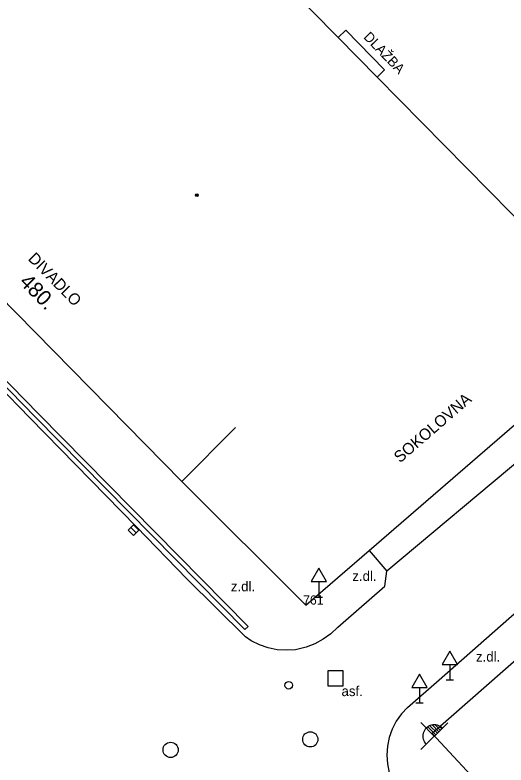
# Model space of a CAD drawing. Extents: x -538441 to -536770, y -1181008 to -1179809.
# Drawn here: x -537693.52 to -537661.25, y -1180793.45 to -1180744.21 of the extents above; entities that cross this region are included whole.
import ezdxf

# ---------------------------------------------------------------- set-up
doc = ezdxf.new("R2010")
doc.units = 0
for name, color, linetype in [('Vrstva 10', 7, 'Continuous'), ('Vrstva 11', 7, 'Continuous'), ('Vrstva 23', 7, 'Continuous'), ('Vrstva 26', 7, 'Continuous'), ('Vrstva 27', 7, 'Continuous'), ('Vrstva 28', 7, 'Continuous'), ('Vrstva 34', 7, 'Continuous'), ('Vrstva 37', 7, 'Continuous'), ('Vrstva 39', 7, 'Continuous'), ('Vrstva 40', 7, 'Continuous'), ('Vrstva 41', 7, 'Continuous'), ('Vrstva 47', 7, 'Continuous'), ('Vrstva 5', 7, 'Continuous'), ('Vrstva 7', 7, 'Continuous')]:
    doc.layers.add(name, color=color, linetype=linetype)

msp = doc.modelspace()

# ---------------------------------------------------------------- linework, layer by layer
at = {"layer": 'Vrstva 10'}
for p, q in [((-537647.26, -1180762.45), (-537669.074, -1180780.72)), ((-537692.55, -1180770.655), (-537699.57, -1180763.49)), ((-537685.53, -1180777.82), (-537692.55, -1180770.655)), ((-537665.644, -1180787.86), (-537660.517, -1180783.363)), ((-537667.726, -1180789.67), (-537665.644, -1180787.86))]:
    msp.add_line(p, q, dxfattribs=at)
for points in [[(-537678.373, -1180785.049), (-537682.23, -1180781.23), (-537685.53, -1180777.82)], [(-537672.31, -1180784.411), (-537671.954, -1180784.093), (-537669.214, -1180781.718), (-537669.074, -1180780.72)], [(-537672.31, -1180784.411), (-537672.762, -1180784.837), (-537673.265, -1180785.201), (-537673.811, -1180785.497), (-537674.391, -1180785.721), (-537674.994, -1180785.869), (-537675.092, -1180785.885)], [(-537675.092, -1180785.885), (-537675.694, -1180785.924), (-537676.296, -1180785.884), (-537676.887, -1180785.764), (-537677.457, -1180785.567), (-537677.996, -1180785.296), (-537678.373, -1180785.049)], [(-537667.726, -1180789.67), (-537668.125, -1180790.097), (-537668.463, -1180790.575), (-537668.732, -1180791.095), (-537668.928, -1180791.646), (-537669.047, -1180792.219), (-537669.087, -1180792.803), (-537669.047, -1180793.386), (-537668.927, -1180793.959), (-537668.731, -1180794.51), (-537668.61, -1180794.765)]]:
    msp.add_lwpolyline(points, dxfattribs=at)
at = {"layer": 'Vrstva 11'}
for p, q in [((-537672.279, -1180745.7), (-537671.78, -1180745.21)), ((-537671.78, -1180745.21), (-537669.23, -1180747.81)), ((-537669.23, -1180747.81), (-537669.722, -1180748.293)), ((-537707.195, -1180754.912), (-537691.947, -1180770.412)), ((-537691.947, -1180770.412), (-537678.204, -1180784.354)), ((-537670.242, -1180779.368), (-537669.074, -1180780.72))]:
    msp.add_line(p, q, dxfattribs=at)
at = {"layer": 'Vrstva 26'}
msp.add_lwpolyline([(-537672.949, -1180788.26), (-537671.95, -1180788.259), (-537671.951, -1180787.26), (-537672.95, -1180787.261)], close=True, dxfattribs=at)
at = {"layer": 'Vrstva 27'}
msp.add_line((-537685.909, -1180777.855), (-537685.559, -1180778.211), dxfattribs=at)
msp.add_lwpolyline([(-537686.088, -1180778.03), (-537685.737, -1180778.387), (-537685.38, -1180778.036), (-537685.731, -1180777.679)], close=True, dxfattribs=at)
for centre in [(-537674.11, -1180791.77), (-537683.29, -1180792.46)]:
    msp.add_circle(centre, 0.5, dxfattribs=at)
at = {"layer": 'Vrstva 28'}
msp.add_circle((-537675.53, -1180788.22), 0.25, dxfattribs=at)
at = {"layer": 'Vrstva 34'}
for p, q in [((-537673.55, -1180781.406), (-537673.55, -1180782.424)), ((-537673.8, -1180782.424), (-537673.3, -1180782.424)), ((-537664.941, -1180786.846), (-537664.941, -1180787.864)), ((-537665.191, -1180787.864), (-537664.691, -1180787.864)), ((-537666.934, -1180788.36), (-537666.934, -1180789.378)), ((-537667.184, -1180789.378), (-537666.684, -1180789.378))]:
    msp.add_line(p, q, dxfattribs=at)
for points in [[(-537674.05, -1180781.406), (-537673.05, -1180781.406), (-537673.55, -1180780.54)], [(-537665.441, -1180786.846), (-537664.441, -1180786.846), (-537664.941, -1180785.98)], [(-537667.434, -1180788.36), (-537666.434, -1180788.36), (-537666.934, -1180787.494)]]:
    msp.add_lwpolyline(points, close=True, dxfattribs=at)
at = {"layer": 'Vrstva 37'}
for p, q in [((-537666.853, -1180792.445), (-537665.067, -1180790.695)), ((-537665.96, -1180791.57), (-537666.841, -1180790.672)), ((-537665.86, -1180791.472), (-537666.382, -1180790.94)), ((-537665.76, -1180791.374), (-537666.253, -1180790.871)), ((-537665.66, -1180791.276), (-537666.101, -1180790.826)), ((-537665.56, -1180791.178), (-537665.915, -1180790.816)), ((-537665.46, -1180791.08), (-537665.655, -1180790.881))]:
    msp.add_line(p, q, dxfattribs=at)
msp.add_arc((-537665.966, -1180791.564), 0.75, 43.8065, 225.0525, dxfattribs=at)
at = {"layer": 'Vrstva 39'}
for radius in [0.09, 0.0398]:
    msp.add_circle((-537681.564, -1180756.034), radius, dxfattribs=at)
at = {"layer": 'Vrstva 5'}
for p, q in [((-537679.031, -1180771.288), (-537682.56, -1180774.83)), ((-537682.56, -1180774.83), (-537674.4, -1180782.96))]:
    msp.add_line(p, q, dxfattribs=at)
for points in [[(-537672.279, -1180745.7), (-537686.22, -1180731.566)], [(-537669.722, -1180748.293), (-537672.279, -1180745.7)], [(-537655.032, -1180763.185), (-537669.722, -1180748.293)], [(-537704.09, -1180752.97), (-537699.72, -1180757.407), (-537699.465, -1180757.665), (-537682.56, -1180774.83)], [(-537670.242, -1180779.368), (-537653.41, -1180764.83)], [(-537674.4, -1180782.96), (-537670.242, -1180779.368)], [(-537656.9, -1180783.33), (-537658.967, -1180785.137), (-537666.11, -1180791.38)], [(-537666.11, -1180791.38), (-537659.868, -1180798.114), (-537658.782, -1180799.285), (-537657.99, -1180800.14)]]:
    msp.add_lwpolyline(points, dxfattribs=at)
at = {"layer": 'Vrstva 7'}
for p, q in [((-537707.409, -1180755.122), (-537692.161, -1180770.622)), ((-537678.418, -1180784.565), (-537692.161, -1180770.622)), ((-537678.204, -1180784.354), (-537678.418, -1180784.565))]:
    msp.add_line(p, q, dxfattribs=at)

# ---------------------------------------------------------------- texts
at = {"layer": 'Vrstva 23'}
msp.add_text('761', height=0.6, dxfattribs=at).set_placement((-537674.58, -1180782.92))
at = {"layer": 'Vrstva 40'}
msp.add_text('DLAŽBA', height=0.65, rotation=313.9403, dxfattribs=at).set_placement((-537670.651, -1180745.697))
for s, p in [('z.dl.', (-537671.348, -1180781.371)), ('z.dl.', (-537679.33, -1180782.052)), ('z.dl.', (-537663.222, -1180786.662)), ('asf.', (-537672.059, -1180788.93))]:
    msp.add_text(s, height=0.65, dxfattribs=at).set_placement(p)
at = {"layer": 'Vrstva 41'}
for s, rotation, p in [('DIVADLO', 314.5642, (-537692.702, -1180760.258)), ('SOKOLOVNA', 40.8186, (-537668.217, -1180773.655))]:
    msp.add_text(s, height=0.75, rotation=rotation, dxfattribs=at).set_placement(p)
at = {"layer": 'Vrstva 47'}
msp.add_text('480.', height=1, rotation=314.5642, dxfattribs=at).set_placement((-537693.286, -1180761.801))

doc.saveas('drawing.dxf')
